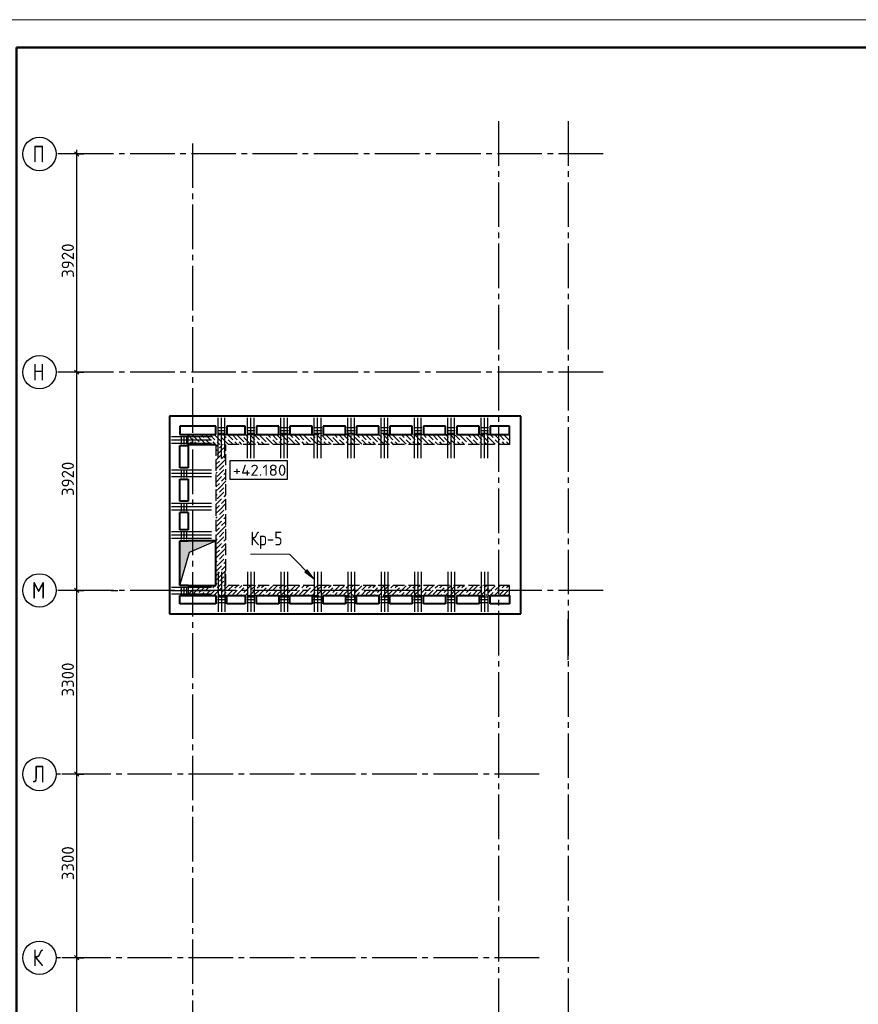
# Model space of a CAD drawing. Header units: millimetres. Extents: x 40580 to 1930067, y -240640 to 81020.
# Tile 660 of 686: x 1732805 to 1747877, y -215239 to -197550. Entities that reach past the tile are written whole.
import ezdxf

# ---------------------------------------------------------------- set-up
doc = ezdxf.new("R2010")
doc.units = ezdxf.units.MM
for name, pattern in [('______2', [270, 200, -70]), ('______5', [1100, 800, -100, 100, -100]), ('CENTER', [2, 1.25, -0.25, 0.25, -0.25])]:
    doc.linetypes.add(name, pattern=pattern)
for name, color, linetype, lineweight in [('Standard', 7, 'Continuous', 25), ('Высотные отметки', 7, 'Continuous', 25), ('ОСИ', 7, 'CENTER', 15), ('Основная', 7, 'Continuous', 40), ('Позиционная метка номер позиции', 7, 'Continuous', 13), ('Примечания', 7, 'Continuous', 13), ('Ребро вкладыша арматура S1', 52, 'Continuous', 25), ('Ребро вкладыша арматура поперечная AW', 52, 'Continuous', 25), ('Текст_ общее', 7, 'Continuous', 25)]:
    doc.layers.add(name, color=color, linetype=linetype, lineweight=lineweight)
doc.layers.add('ЖБ Стена верхний уровень', color=7, linetype='______2', true_color=0x656565)
doc.layers.add('Тонкие', color=7, linetype='Continuous')
doc.layers.add('ФВ-2', color=7, linetype='Continuous')
doc.styles.add('GOST 2.304', font='isocpeur.ttf', dxfattribs={"width": 0.8})
doc.styles.add('ISOCPEUR', font='isocpeur.ttf')

msp = doc.modelspace()

# ---------------------------------------------------------------- hatches: boundary and pattern name
at = {"layer": 'Позиционная метка номер позиции', "linetype": 'Continuous', "lineweight": 13, "transparency": 33554687}
msp.add_hatch(color=7, dxfattribs=at).paths.add_polyline_path([(1737973.1, -207433), (1738100.4, -207602.7), (1737930.7, -207475.4)], flags=16)
at = {"layer": 'ФВ-2'}
h = msp.add_hatch(color=256, dxfattribs=at)
h.dxf.hatch_style = 1
h.paths.add_polyline_path([(1736093.8, -207015.2), (1735857.3, -207117.9), (1735680.4, -207712.4), (1735680.4, -206932.4)])
h.paths.add_polyline_path([(1736093.8, -207015.2), (1735680.4, -206932.4), (1735680.4, -206912.4), (1736330.4, -206912.4)])

# ---------------------------------------------------------------- linework, layer by layer
at = {"color": 251, "linetype": 'Continuous', "lineweight": 13, "true_color": 0x494949, "transparency": 33554687}
msp.add_line((1741135.1, -207649.9), (1741135.1, -207649.9), dxfattribs=at)
at = {"layer": 'Standard', "color": 251, "linetype": 'Continuous', "lineweight": -3, "true_color": 0x656565, "transparency": 33554687}
for p, q in [((1733830.4, -199962.4), (1733559.8, -199962.4)), ((1733830.4, -199962.4), (1733705.4, -199962.4)), ((1733830.4, -199962.4), (1733955.4, -199962.4)), ((1733830.4, -203882.4), (1733705.4, -203882.4)), ((1733830.4, -203882.4), (1733955.4, -203882.4)), ((1739140.4, -204672.4), (1739015.4, -204672.4)), ((1739140.4, -204672.4), (1739265.4, -204672.4)), ((1739140.4, -204852.4), (1739015.4, -204852.4)), ((1739140.4, -205002.4), (1739015.4, -205002.4)), ((1739140.4, -205002.4), (1739015.4, -205002.4)), ((1739140.4, -204852.4), (1739040.4, -204852.4)), ((1739140.4, -205002.4), (1739040.4, -205002.4)), ((1739140.4, -205002.4), (1739040.4, -205002.4)), ((1733830.4, -207802.4), (1733705.4, -207802.4)), ((1733830.4, -207802.4), (1733955.4, -207802.4)), ((1734441.3, -207802.4), (1734316.3, -207802.4)), ((1734441.3, -207802.4), (1734566.3, -207802.4)), ((1739140.4, -207802.4), (1739015.4, -207802.4)), ((1739140.4, -207802.4), (1739265.4, -207802.4)), ((1739140.4, -207802.4), (1739140.4, -207802.4)), ((1739140.4, -207892.4), (1739015.4, -207892.4)), ((1739140.4, -207892.4), (1739040.4, -207892.4)), ((1739140.4, -208042.4), (1739015.4, -208042.4)), ((1739140.4, -208042.4), (1739040.4, -208042.4)), ((1739140.4, -208222.4), (1739015.4, -208222.4)), ((1739140.4, -208222.4), (1739265.4, -208222.4)), ((1739140.4, -208222.4), (1739140.4, -208222.4)), ((1742660.4, -209051.4), (1742660.4, -208322.4)), ((1733830.4, -211102.4), (1733705.4, -211102.4)), ((1733830.4, -211102.4), (1733955.4, -211102.4)), ((1733830.4, -214402.4), (1733705.4, -214402.4)), ((1733830.4, -214402.4), (1733955.4, -214402.4))]:
    msp.add_line(p, q, dxfattribs=at)
at = {"layer": 'Standard', "color": 7, "linetype": 'Continuous', "lineweight": 25, "transparency": 33554687}
for p, q in [((1733867.9, -199999.9), (1733792.9, -199924.9)), ((1733867.9, -203919.9), (1733792.9, -203844.9)), ((1733867.9, -207839.9), (1733792.9, -207764.9)), ((1733867.9, -211139.9), (1733792.9, -211064.9)), ((1733867.9, -214439.9), (1733792.9, -214364.9))]:
    msp.add_line(p, q, dxfattribs=at)
at = {"layer": 'Standard', "color": 7, "linetype": 'Continuous', "lineweight": -3, "transparency": 33554687}
for p, q in [((1733830.4, -199962.4), (1733830.4, -199887.4)), ((1733830.4, -203882.4), (1733830.4, -199962.4)), ((1733830.4, -207802.4), (1733830.4, -203882.4)), ((1733830.4, -211102.4), (1733830.4, -207802.4)), ((1733830.4, -214402.4), (1733830.4, -211102.4)), ((1733830.4, -217702.4), (1733830.4, -214402.4))]:
    msp.add_line(p, q, dxfattribs=at)
at = {"layer": 'Standard', "color": 7, "linetype": 'Continuous', "lineweight": 13, "transparency": 33554687}
msp.add_lwpolyline([(1730750, -239549.7), (1760450, -239549.7), (1760450, -197549.7), (1730750, -197549.7), (1730750, -239549.7)], close=True, dxfattribs=at)
at = {"layer": 'Standard', "color": 7, "linetype": 'Continuous', "lineweight": 50, "transparency": 33554687}
msp.add_lwpolyline([(1732750, -198049.7), (1759950, -198049.7), (1759950, -239049.7), (1732750, -239049.7), (1732750, -198049.7)], close=True, dxfattribs=at)
at = {"layer": 'Standard', "color": 251, "linetype": 'Continuous', "lineweight": -3, "true_color": 0x656565, "transparency": 33554687}
for points in [[(1733830.4, -203882.4), (1733813.4, -203882.4), (1733813.4, -203882.4), (1733559.8, -203882.4)], [(1733830.4, -207802.4), (1733813.4, -207802.4), (1733813.4, -207802.4), (1733813.4, -207802.4), (1733813.4, -207802.4), (1733559.8, -207802.4)], [(1733830.4, -211102.4), (1733813.4, -211102.4), (1733813.4, -211102.4), (1733813.4, -211102.4), (1733813.4, -211102.4), (1733813.4, -211102.4), (1733813.4, -211102.4), (1733559.8, -211102.4)], [(1733830.4, -214402.4), (1733813.4, -214402.4), (1733813.4, -214402.4), (1733813.4, -214402.4), (1733813.4, -214402.4), (1733813.4, -214402.4), (1733813.4, -214402.4), (1733813.4, -214402.4), (1733813.4, -214402.4), (1733559.8, -214402.4)]]:
    msp.add_lwpolyline(points, dxfattribs=at)
at = {"layer": 'Высотные отметки', "color": 7, "linetype": 'Continuous', "lineweight": -3, "transparency": 33554687}
msp.add_lwpolyline([(1736579.9, -205806.6), (1737618.7, -205806.6), (1737618.7, -205473.3), (1736579.9, -205473.3), (1736579.9, -205806.6)], dxfattribs=at)
at = {"layer": 'ЖБ Стена верхний уровень', "color": 251, "linetype": '______2', "lineweight": -3, "true_color": 0x656565, "transparency": 33554687}
for p, q in [((1735830.4, -205182.4), (1735830.4, -205002.4)), ((1735830.4, -205002.4), (1741610.4, -205002.4)), ((1741610.4, -205002.4), (1741610.4, -205182.4)), ((1736330.4, -205182.4), (1735830.4, -205182.4)), ((1736330.4, -205182.4), (1736330.4, -207712.4)), ((1736510.4, -207712.4), (1736510.4, -205182.4)), ((1741610.4, -205182.4), (1736510.4, -205182.4)), ((1736330.4, -207712.4), (1735830.4, -207712.4)), ((1735830.4, -207712.4), (1735830.4, -207892.4)), ((1741610.4, -207712.4), (1736510.4, -207712.4)), ((1741610.4, -207892.4), (1741610.4, -207712.4)), ((1735830.4, -207892.4), (1741610.4, -207892.4))]:
    msp.add_line(p, q, dxfattribs=at)
at = {"layer": 'ЖБ Стена верхний уровень', "color": 9, "linetype": 'Continuous', "lineweight": -3, "true_color": 0xc7c7c7, "transparency": 33554687}
for p, q in [((1735913.5, -205095.5), (1735833.5, -205015.5)), ((1735913.5, -205015.5), (1735900.5, -205002.4)), ((1735913.5, -205015.5), (1736033.5, -205135.5)), ((1735993.5, -205015.5), (1735980.5, -205002.4)), ((1736060.5, -205002.4), (1736113.5, -205055.5)), ((1736233.5, -205095.5), (1736140.5, -205002.4)), ((1736313.5, -205095.5), (1736233.5, -205015.5)), ((1736313.5, -205015.5), (1736300.5, -205002.4)), ((1736313.5, -205015.5), (1736433.5, -205135.5)), ((1736393.5, -205015.5), (1736380.5, -205002.4)), ((1736460.5, -205002.4), (1736513.5, -205055.5)), ((1736633.5, -205095.5), (1736540.5, -205002.4)), ((1736713.5, -205095.5), (1736633.5, -205015.5)), ((1736713.5, -205015.5), (1736700.5, -205002.4)), ((1736713.5, -205015.5), (1736833.5, -205135.5)), ((1736793.5, -205015.5), (1736780.5, -205002.4)), ((1736860.5, -205002.4), (1736913.5, -205055.5)), ((1737033.5, -205095.5), (1736940.5, -205002.4)), ((1737113.5, -205095.5), (1737033.5, -205015.5)), ((1737113.5, -205015.5), (1737100.5, -205002.4)), ((1737113.5, -205015.5), (1737233.5, -205135.5)), ((1737193.5, -205015.5), (1737180.5, -205002.4)), ((1737260.5, -205002.4), (1737313.5, -205055.5)), ((1737433.5, -205095.5), (1737340.5, -205002.4)), ((1737513.5, -205095.5), (1737433.5, -205015.5)), ((1737513.5, -205015.5), (1737500.5, -205002.4)), ((1737513.5, -205015.5), (1737633.5, -205135.5)), ((1737593.5, -205015.5), (1737580.5, -205002.4)), ((1737660.5, -205002.4), (1737713.5, -205055.5)), ((1737833.5, -205095.5), (1737740.5, -205002.4)), ((1737913.5, -205095.5), (1737833.5, -205015.5)), ((1737913.5, -205015.5), (1737900.5, -205002.4)), ((1737913.5, -205015.5), (1738033.5, -205135.5)), ((1737993.5, -205015.5), (1737980.5, -205002.4)), ((1738060.5, -205002.4), (1738113.5, -205055.5)), ((1738233.5, -205095.5), (1738140.5, -205002.4)), ((1738313.5, -205095.5), (1738233.5, -205015.5)), ((1738313.5, -205015.5), (1738300.5, -205002.4)), ((1738313.5, -205015.5), (1738433.5, -205135.5)), ((1738393.5, -205015.5), (1738380.5, -205002.4)), ((1738460.5, -205002.4), (1738513.5, -205055.5)), ((1738633.5, -205095.5), (1738540.5, -205002.4)), ((1738713.5, -205095.5), (1738633.5, -205015.5)), ((1738713.5, -205015.5), (1738700.5, -205002.4)), ((1738713.5, -205015.5), (1738833.5, -205135.5)), ((1738793.5, -205015.5), (1738780.5, -205002.4)), ((1738860.5, -205002.4), (1738913.5, -205055.5)), ((1739033.5, -205095.5), (1738940.5, -205002.4)), ((1739113.5, -205095.5), (1739033.5, -205015.5)), ((1739113.5, -205015.5), (1739100.5, -205002.4)), ((1739113.5, -205015.5), (1739233.5, -205135.5)), ((1739193.5, -205015.5), (1739180.5, -205002.4)), ((1739260.5, -205002.4), (1739313.5, -205055.5)), ((1739433.5, -205095.5), (1739340.5, -205002.4)), ((1739513.5, -205095.5), (1739433.5, -205015.5)), ((1739513.5, -205015.5), (1739500.5, -205002.4)), ((1739513.5, -205015.5), (1739633.5, -205135.5)), ((1739593.5, -205015.5), (1739580.5, -205002.4)), ((1739660.5, -205002.4), (1739713.5, -205055.5)), ((1739833.5, -205095.5), (1739740.5, -205002.4)), ((1739913.5, -205095.5), (1739833.5, -205015.5)), ((1739913.5, -205015.5), (1739900.5, -205002.4)), ((1739913.5, -205015.5), (1740033.5, -205135.5)), ((1739993.5, -205015.5), (1739980.5, -205002.4)), ((1740060.5, -205002.4), (1740113.5, -205055.5)), ((1740233.5, -205095.5), (1740140.5, -205002.4)), ((1740313.5, -205095.5), (1740233.5, -205015.5)), ((1740313.5, -205015.5), (1740300.5, -205002.4)), ((1740313.5, -205015.5), (1740433.5, -205135.5)), ((1740393.5, -205015.5), (1740380.5, -205002.4)), ((1740460.5, -205002.4), (1740513.5, -205055.5)), ((1740633.5, -205095.5), (1740540.5, -205002.4)), ((1740713.5, -205095.5), (1740633.5, -205015.5)), ((1740713.5, -205015.5), (1740700.5, -205002.4)), ((1740713.5, -205015.5), (1740833.5, -205135.5)), ((1740793.5, -205015.5), (1740780.5, -205002.4)), ((1740860.5, -205002.4), (1740913.5, -205055.5)), ((1741033.5, -205095.5), (1740940.5, -205002.4)), ((1741113.5, -205095.5), (1741033.5, -205015.5)), ((1741113.5, -205015.5), (1741100.5, -205002.4)), ((1741113.5, -205015.5), (1741233.5, -205135.5)), ((1741193.5, -205015.5), (1741180.5, -205002.4)), ((1741260.5, -205002.4), (1741313.5, -205055.5)), ((1741433.5, -205095.5), (1741340.5, -205002.4)), ((1741513.5, -205095.5), (1741433.5, -205015.5)), ((1741513.5, -205015.5), (1741500.5, -205002.4)), ((1741513.5, -205015.5), (1741610.4, -205112.3)), ((1741593.5, -205015.5), (1741580.5, -205002.4)), ((1735833.5, -205095.5), (1735830.4, -205092.3)), ((1735840.5, -205182.4), (1735830.4, -205172.3)), ((1735873.5, -205135.5), (1735913.5, -205175.5)), ((1735913.5, -205175.5), (1735920.5, -205182.4)), ((1736000.5, -205182.4), (1735953.5, -205135.5)), ((1736153.5, -205175.5), (1736033.5, -205055.5)), ((1736080.4, -205182.4), (1736073.5, -205175.5)), ((1736240.5, -205182.4), (1736153.5, -205095.5)), ((1736273.5, -205135.5), (1736313.5, -205175.5)), ((1736313.5, -205175.5), (1736320.5, -205182.4)), ((1736370.5, -205182.4), (1736330.4, -205222.5)), ((1736400.5, -205182.4), (1736353.5, -205135.5)), ((1736450.4, -205182.4), (1736393.5, -205239.4)), ((1736553.5, -205175.5), (1736433.5, -205055.5)), ((1736480.4, -205182.4), (1736473.5, -205175.5)), ((1736640.5, -205182.4), (1736553.5, -205095.5)), ((1736673.5, -205135.5), (1736713.5, -205175.5)), ((1736713.5, -205175.5), (1736720.5, -205182.4)), ((1736800.5, -205182.4), (1736753.5, -205135.5)), ((1736953.5, -205175.5), (1736833.5, -205055.5)), ((1736880.4, -205182.4), (1736873.5, -205175.5)), ((1737040.5, -205182.4), (1736953.5, -205095.5)), ((1737073.5, -205135.5), (1737113.5, -205175.5)), ((1737113.5, -205175.5), (1737120.5, -205182.4)), ((1737200.5, -205182.4), (1737153.5, -205135.5)), ((1737353.5, -205175.5), (1737233.5, -205055.5)), ((1737280.4, -205182.4), (1737273.5, -205175.5)), ((1737440.5, -205182.4), (1737353.5, -205095.5)), ((1737473.5, -205135.5), (1737513.5, -205175.5)), ((1737513.5, -205175.5), (1737520.5, -205182.4)), ((1737600.5, -205182.4), (1737553.5, -205135.5)), ((1737753.5, -205175.5), (1737633.5, -205055.5)), ((1737680.4, -205182.4), (1737673.5, -205175.5)), ((1737840.5, -205182.4), (1737753.5, -205095.5)), ((1737873.5, -205135.5), (1737913.5, -205175.5)), ((1737913.5, -205175.5), (1737920.5, -205182.4)), ((1738000.5, -205182.4), (1737953.5, -205135.5)), ((1738153.5, -205175.5), (1738033.5, -205055.5)), ((1738080.5, -205182.4), (1738073.5, -205175.5)), ((1738240.5, -205182.4), (1738153.5, -205095.5)), ((1738273.5, -205135.5), (1738313.5, -205175.5)), ((1738313.5, -205175.5), (1738320.5, -205182.4)), ((1738400.5, -205182.4), (1738353.5, -205135.5)), ((1738553.5, -205175.5), (1738433.5, -205055.5)), ((1738480.5, -205182.4), (1738473.5, -205175.5)), ((1738640.5, -205182.4), (1738553.5, -205095.5)), ((1738673.5, -205135.5), (1738713.5, -205175.5)), ((1738713.5, -205175.5), (1738720.5, -205182.4)), ((1738800.5, -205182.4), (1738753.5, -205135.5)), ((1738953.5, -205175.5), (1738833.5, -205055.5)), ((1738880.5, -205182.4), (1738873.5, -205175.5)), ((1739040.5, -205182.4), (1738953.5, -205095.5)), ((1739073.5, -205135.5), (1739113.5, -205175.5)), ((1739113.5, -205175.5), (1739120.5, -205182.4)), ((1739200.5, -205182.4), (1739153.5, -205135.5)), ((1739353.5, -205175.5), (1739233.5, -205055.5)), ((1739280.5, -205182.4), (1739273.5, -205175.5)), ((1739440.5, -205182.4), (1739353.5, -205095.5)), ((1739473.5, -205135.5), (1739513.5, -205175.5)), ((1739513.5, -205175.5), (1739520.5, -205182.4)), ((1739600.5, -205182.4), (1739553.5, -205135.5)), ((1739753.5, -205175.5), (1739633.5, -205055.5)), ((1739680.5, -205182.4), (1739673.5, -205175.5)), ((1739840.5, -205182.4), (1739753.5, -205095.5)), ((1739873.5, -205135.5), (1739913.5, -205175.5)), ((1739913.5, -205175.5), (1739920.5, -205182.4)), ((1740000.5, -205182.4), (1739953.5, -205135.5)), ((1740153.5, -205175.5), (1740033.5, -205055.5)), ((1740080.5, -205182.4), (1740073.5, -205175.5)), ((1740240.5, -205182.4), (1740153.5, -205095.5)), ((1740273.5, -205135.5), (1740313.5, -205175.5)), ((1740313.5, -205175.5), (1740320.5, -205182.4)), ((1740400.5, -205182.4), (1740353.5, -205135.5)), ((1740553.5, -205175.5), (1740433.5, -205055.5)), ((1740480.5, -205182.4), (1740473.5, -205175.5)), ((1740640.5, -205182.4), (1740553.5, -205095.5)), ((1740673.5, -205135.5), (1740713.5, -205175.5)), ((1740713.5, -205175.5), (1740720.5, -205182.4)), ((1740800.5, -205182.4), (1740753.5, -205135.5)), ((1740953.5, -205175.5), (1740833.5, -205055.5)), ((1740880.5, -205182.4), (1740873.5, -205175.5)), ((1741040.5, -205182.4), (1740953.5, -205095.5)), ((1741073.5, -205135.5), (1741113.5, -205175.5)), ((1741113.5, -205175.5), (1741120.5, -205182.4)), ((1741200.5, -205182.4), (1741153.5, -205135.5)), ((1741353.5, -205175.5), (1741233.5, -205055.5)), ((1741280.5, -205182.4), (1741273.5, -205175.5)), ((1741440.5, -205182.4), (1741353.5, -205095.5)), ((1741473.5, -205135.5), (1741513.5, -205175.5)), ((1741513.5, -205175.5), (1741520.5, -205182.4)), ((1741600.5, -205182.4), (1741553.5, -205135.5)), ((1736330.4, -205302.5), (1736353.5, -205279.4)), ((1736330.4, -205462.5), (1736433.5, -205359.4)), ((1736473.5, -205239.4), (1736353.5, -205359.4)), ((1736510.4, -205362.5), (1736433.5, -205439.4)), ((1736510.4, -205282.5), (1736473.5, -205319.4)), ((1736393.5, -205479.4), (1736330.4, -205542.5)), ((1736393.5, -205559.4), (1736510.4, -205442.5)), ((1736393.5, -205559.4), (1736330.4, -205622.5)), ((1736330.4, -205702.5), (1736353.5, -205679.4)), ((1736473.5, -205639.4), (1736353.5, -205759.4)), ((1736473.5, -205559.4), (1736393.5, -205639.4)), ((1736510.4, -205682.5), (1736473.5, -205719.4)), ((1736330.4, -205862.5), (1736433.5, -205759.4)), ((1736393.5, -205879.4), (1736330.4, -205942.5)), ((1736393.5, -205959.4), (1736510.4, -205842.5)), ((1736510.4, -205762.5), (1736433.5, -205839.4)), ((1736393.5, -205959.4), (1736330.4, -206022.5)), ((1736473.5, -206039.4), (1736353.5, -206159.4)), ((1736473.5, -205959.4), (1736393.5, -206039.4)), ((1736330.4, -206102.5), (1736353.5, -206079.4)), ((1736330.4, -206262.5), (1736433.5, -206159.4)), ((1736393.5, -206359.4), (1736510.4, -206242.5)), ((1736510.4, -206162.5), (1736433.5, -206239.4)), ((1736510.4, -206082.5), (1736473.5, -206119.4)), ((1736393.5, -206279.4), (1736330.4, -206342.5)), ((1736393.5, -206359.4), (1736330.4, -206422.5)), ((1736473.5, -206359.4), (1736393.5, -206439.4)), ((1736330.4, -206502.5), (1736353.5, -206479.4)), ((1736330.4, -206662.5), (1736433.5, -206559.4)), ((1736473.5, -206439.4), (1736353.5, -206559.4)), ((1736510.4, -206562.5), (1736433.5, -206639.4)), ((1736510.4, -206482.5), (1736473.5, -206519.4)), ((1736393.5, -206679.4), (1736330.4, -206742.5)), ((1736393.5, -206759.4), (1736330.4, -206822.5)), ((1736393.5, -206759.4), (1736510.4, -206642.5)), ((1736473.5, -206759.4), (1736393.5, -206839.4)), ((1736330.4, -206902.5), (1736353.5, -206879.4)), ((1736330.4, -207062.5), (1736433.5, -206959.4)), ((1736473.5, -206839.4), (1736353.5, -206959.4)), ((1736510.4, -206962.5), (1736433.5, -207039.4)), ((1736510.4, -206882.5), (1736473.5, -206919.4)), ((1736393.5, -207079.4), (1736330.4, -207142.5)), ((1736393.5, -207159.4), (1736510.4, -207042.5)), ((1736393.5, -207159.4), (1736330.4, -207222.5)), ((1736330.4, -207302.5), (1736353.5, -207279.4)), ((1736473.5, -207239.4), (1736353.5, -207359.4)), ((1736473.5, -207159.4), (1736393.5, -207239.4)), ((1736510.4, -207282.5), (1736473.5, -207319.4)), ((1736330.4, -207462.5), (1736433.5, -207359.4)), ((1736393.5, -207479.4), (1736330.4, -207542.5)), ((1736393.5, -207559.4), (1736510.4, -207442.5)), ((1736510.4, -207362.5), (1736433.5, -207439.4)), ((1736393.5, -207559.4), (1736330.4, -207622.5)), ((1736473.5, -207559.4), (1736393.5, -207639.4)), ((1736473.5, -207639.4), (1736400.5, -207712.4)), ((1735840.5, -207712.4), (1735830.4, -207722.5)), ((1735833.5, -207799.4), (1735830.4, -207802.5)), ((1735913.5, -207799.4), (1735833.5, -207879.4)), ((1735873.5, -207759.4), (1735913.5, -207719.4)), ((1735913.5, -207719.4), (1735920.5, -207712.4)), ((1735913.5, -207879.4), (1736033.5, -207759.4)), ((1736000.5, -207712.4), (1735953.5, -207759.4)), ((1736153.5, -207719.4), (1736033.5, -207839.4)), ((1736060.5, -207892.4), (1736113.5, -207839.4)), ((1736080.4, -207712.4), (1736073.5, -207719.4)), ((1736233.5, -207799.4), (1736140.5, -207892.4)), ((1736240.5, -207712.4), (1736153.5, -207799.4)), ((1736313.5, -207799.4), (1736233.5, -207879.4)), ((1736273.5, -207759.4), (1736313.5, -207719.4)), ((1736313.5, -207719.4), (1736320.5, -207712.4)), ((1736313.5, -207879.4), (1736433.5, -207759.4)), ((1736330.4, -207702.5), (1736353.5, -207679.4)), ((1736400.5, -207712.4), (1736353.5, -207759.4)), ((1736553.5, -207719.4), (1736433.5, -207839.4)), ((1736460.5, -207892.4), (1736513.5, -207839.4)), ((1736480.4, -207712.4), (1736473.5, -207719.4)), ((1736510.4, -207682.5), (1736480.4, -207712.4)), ((1736633.5, -207799.4), (1736540.5, -207892.4)), ((1736640.5, -207712.4), (1736553.5, -207799.4)), ((1736713.5, -207799.4), (1736633.5, -207879.4)), ((1736673.5, -207759.4), (1736713.5, -207719.4)), ((1736713.5, -207719.4), (1736720.5, -207712.4)), ((1736713.5, -207879.4), (1736833.5, -207759.4)), ((1736800.5, -207712.4), (1736753.5, -207759.4)), ((1736953.5, -207719.4), (1736833.5, -207839.4)), ((1736860.5, -207892.4), (1736913.5, -207839.4)), ((1736880.4, -207712.4), (1736873.5, -207719.4)), ((1737033.5, -207799.4), (1736940.5, -207892.4)), ((1737040.5, -207712.4), (1736953.5, -207799.4)), ((1737113.5, -207799.4), (1737033.5, -207879.4)), ((1737073.5, -207759.4), (1737113.5, -207719.4)), ((1737113.5, -207719.4), (1737120.5, -207712.4)), ((1737113.5, -207879.4), (1737233.5, -207759.4)), ((1737200.5, -207712.4), (1737153.5, -207759.4)), ((1737353.5, -207719.4), (1737233.5, -207839.4)), ((1737260.5, -207892.4), (1737313.5, -207839.4)), ((1737280.4, -207712.4), (1737273.5, -207719.4)), ((1737433.5, -207799.4), (1737340.5, -207892.4)), ((1737440.5, -207712.4), (1737353.5, -207799.4)), ((1737513.5, -207799.4), (1737433.5, -207879.4)), ((1737473.5, -207759.4), (1737513.5, -207719.4)), ((1737513.5, -207719.4), (1737520.5, -207712.4)), ((1737513.5, -207879.4), (1737633.5, -207759.4)), ((1737600.5, -207712.4), (1737553.5, -207759.4)), ((1737753.5, -207719.4), (1737633.5, -207839.4)), ((1737660.5, -207892.4), (1737713.5, -207839.4)), ((1737680.4, -207712.4), (1737673.5, -207719.4)), ((1737833.5, -207799.4), (1737740.5, -207892.4)), ((1737840.5, -207712.4), (1737753.5, -207799.4)), ((1737913.5, -207799.4), (1737833.5, -207879.4)), ((1737873.5, -207759.4), (1737913.5, -207719.4)), ((1737913.5, -207719.4), (1737920.5, -207712.4)), ((1737913.5, -207879.4), (1738033.5, -207759.4)), ((1738000.5, -207712.4), (1737953.5, -207759.4)), ((1738153.5, -207719.4), (1738033.5, -207839.4)), ((1738060.5, -207892.4), (1738113.5, -207839.4)), ((1738080.5, -207712.4), (1738073.5, -207719.4)), ((1738233.5, -207799.4), (1738140.5, -207892.4)), ((1738240.5, -207712.4), (1738153.5, -207799.4)), ((1738313.5, -207799.4), (1738233.5, -207879.4)), ((1738273.5, -207759.4), (1738313.5, -207719.4)), ((1738313.5, -207719.4), (1738320.5, -207712.4)), ((1738313.5, -207879.4), (1738433.5, -207759.4)), ((1738400.5, -207712.4), (1738353.5, -207759.4)), ((1738553.5, -207719.4), (1738433.5, -207839.4)), ((1738460.5, -207892.4), (1738513.5, -207839.4)), ((1738480.5, -207712.4), (1738473.5, -207719.4)), ((1738633.5, -207799.4), (1738540.5, -207892.4)), ((1738640.5, -207712.4), (1738553.5, -207799.4)), ((1738713.5, -207799.4), (1738633.5, -207879.4)), ((1738673.5, -207759.4), (1738713.5, -207719.4)), ((1738713.5, -207719.4), (1738720.5, -207712.4)), ((1738713.5, -207879.4), (1738833.5, -207759.4)), ((1738800.5, -207712.4), (1738753.5, -207759.4)), ((1738953.5, -207719.4), (1738833.5, -207839.4)), ((1738860.5, -207892.4), (1738913.5, -207839.4)), ((1738880.5, -207712.4), (1738873.5, -207719.4)), ((1739033.5, -207799.4), (1738940.5, -207892.4)), ((1739040.5, -207712.4), (1738953.5, -207799.4)), ((1739113.5, -207799.4), (1739033.5, -207879.4)), ((1739073.5, -207759.4), (1739113.5, -207719.4)), ((1739113.5, -207719.4), (1739120.5, -207712.4)), ((1739113.5, -207879.4), (1739233.5, -207759.4)), ((1739200.5, -207712.4), (1739153.5, -207759.4)), ((1739353.5, -207719.4), (1739233.5, -207839.4)), ((1739260.5, -207892.4), (1739313.5, -207839.4)), ((1739280.5, -207712.4), (1739273.5, -207719.4)), ((1739433.5, -207799.4), (1739340.5, -207892.4)), ((1739440.5, -207712.4), (1739353.5, -207799.4)), ((1739513.5, -207799.4), (1739433.5, -207879.4)), ((1739473.5, -207759.4), (1739513.5, -207719.4)), ((1739513.5, -207719.4), (1739520.5, -207712.4)), ((1739513.5, -207879.4), (1739633.5, -207759.4)), ((1739600.5, -207712.4), (1739553.5, -207759.4)), ((1739753.5, -207719.4), (1739633.5, -207839.4)), ((1739660.5, -207892.4), (1739713.5, -207839.4)), ((1739680.5, -207712.4), (1739673.5, -207719.4)), ((1739833.5, -207799.4), (1739740.5, -207892.4)), ((1739840.5, -207712.4), (1739753.5, -207799.4)), ((1739913.5, -207799.4), (1739833.5, -207879.4)), ((1739873.5, -207759.4), (1739913.5, -207719.4)), ((1739913.5, -207719.4), (1739920.5, -207712.4)), ((1739913.5, -207879.4), (1740033.5, -207759.4)), ((1740000.5, -207712.4), (1739953.5, -207759.4)), ((1740153.5, -207719.4), (1740033.5, -207839.4)), ((1740060.5, -207892.4), (1740113.5, -207839.4)), ((1740080.5, -207712.4), (1740073.5, -207719.4)), ((1740233.5, -207799.4), (1740140.5, -207892.4)), ((1740240.5, -207712.4), (1740153.5, -207799.4)), ((1740313.5, -207799.4), (1740233.5, -207879.4)), ((1740273.5, -207759.4), (1740313.5, -207719.4)), ((1740313.5, -207719.4), (1740320.5, -207712.4)), ((1740313.5, -207879.4), (1740433.5, -207759.4)), ((1740400.5, -207712.4), (1740353.5, -207759.4)), ((1740553.5, -207719.4), (1740433.5, -207839.4)), ((1740460.5, -207892.4), (1740513.5, -207839.4)), ((1740480.5, -207712.4), (1740473.5, -207719.4)), ((1740633.5, -207799.4), (1740540.5, -207892.4)), ((1740640.5, -207712.4), (1740553.5, -207799.4)), ((1740713.5, -207799.4), (1740633.5, -207879.4)), ((1740673.5, -207759.4), (1740713.5, -207719.4)), ((1740713.5, -207719.4), (1740720.5, -207712.4)), ((1740713.5, -207879.4), (1740833.5, -207759.4)), ((1740800.5, -207712.4), (1740753.5, -207759.4)), ((1740953.5, -207719.4), (1740833.5, -207839.4)), ((1740860.5, -207892.4), (1740913.5, -207839.4)), ((1740880.5, -207712.4), (1740873.5, -207719.4)), ((1741033.5, -207799.4), (1740940.5, -207892.4)), ((1741040.5, -207712.4), (1740953.5, -207799.4)), ((1741113.5, -207799.4), (1741033.5, -207879.4)), ((1741073.5, -207759.4), (1741113.5, -207719.4)), ((1741113.5, -207719.4), (1741120.5, -207712.4)), ((1741113.5, -207879.4), (1741233.5, -207759.4)), ((1741200.5, -207712.4), (1741153.5, -207759.4)), ((1741353.5, -207719.4), (1741233.5, -207839.4)), ((1741260.5, -207892.4), (1741313.5, -207839.4)), ((1741280.5, -207712.4), (1741273.5, -207719.4)), ((1741433.5, -207799.4), (1741340.5, -207892.4)), ((1741440.5, -207712.4), (1741353.5, -207799.4)), ((1741513.5, -207799.4), (1741433.5, -207879.4)), ((1741473.5, -207759.4), (1741513.5, -207719.4)), ((1741513.5, -207719.4), (1741520.5, -207712.4)), ((1741513.5, -207879.4), (1741610.4, -207782.5)), ((1741600.5, -207712.4), (1741553.5, -207759.4)), ((1735913.5, -207879.4), (1735900.5, -207892.4)), ((1735993.5, -207879.4), (1735980.5, -207892.4)), ((1736313.5, -207879.4), (1736300.5, -207892.4)), ((1736393.5, -207879.4), (1736380.5, -207892.4)), ((1736713.5, -207879.4), (1736700.5, -207892.4)), ((1736793.5, -207879.4), (1736780.5, -207892.4)), ((1737113.5, -207879.4), (1737100.5, -207892.4)), ((1737193.5, -207879.4), (1737180.5, -207892.4)), ((1737513.5, -207879.4), (1737500.5, -207892.4)), ((1737593.5, -207879.4), (1737580.5, -207892.4)), ((1737913.5, -207879.4), (1737900.5, -207892.4)), ((1737993.5, -207879.4), (1737980.5, -207892.4)), ((1738313.5, -207879.4), (1738300.5, -207892.4)), ((1738393.5, -207879.4), (1738380.5, -207892.4)), ((1738713.5, -207879.4), (1738700.5, -207892.4)), ((1738793.5, -207879.4), (1738780.5, -207892.4)), ((1739113.5, -207879.4), (1739100.5, -207892.4)), ((1739193.5, -207879.4), (1739180.5, -207892.4)), ((1739513.5, -207879.4), (1739500.5, -207892.4)), ((1739593.5, -207879.4), (1739580.5, -207892.4)), ((1739913.5, -207879.4), (1739900.5, -207892.4)), ((1739993.5, -207879.4), (1739980.5, -207892.4)), ((1740313.5, -207879.4), (1740300.5, -207892.4)), ((1740393.5, -207879.4), (1740380.5, -207892.4)), ((1740713.5, -207879.4), (1740700.5, -207892.4)), ((1740793.5, -207879.4), (1740780.5, -207892.4)), ((1741113.5, -207879.4), (1741100.5, -207892.4)), ((1741193.5, -207879.4), (1741180.5, -207892.4)), ((1741513.5, -207879.4), (1741500.5, -207892.4)), ((1741593.5, -207879.4), (1741580.5, -207892.4))]:
    msp.add_line(p, q, dxfattribs=at)
at = {"layer": 'ОСИ', "color": 8, "linetype": '______5', "lineweight": -3, "transparency": 33554687}
for p, q in [((1741410.4, -199372.4), (1741410.4, -232812.4)), ((1742660.4, -199372.4), (1742660.4, -232812.4)), ((1735910.4, -199772.4), (1735910.4, -232812.4)), ((1743290.4, -199962.4), (1733459.8, -199962.4)), ((1743290.4, -203882.4), (1733459.8, -203882.4)), ((1743290.4, -207802.4), (1733459.8, -207802.4)), ((1742140.4, -211102.4), (1733459.8, -211102.4)), ((1742140.4, -214402.4), (1733459.8, -214402.4))]:
    msp.add_line(p, q, dxfattribs=at)
at = {"layer": 'ОСИ', "color": 7, "linetype": 'Continuous', "lineweight": -3, "transparency": 33554687}
for centre in [(1733159.8, -199962.4), (1733159.8, -203882.4), (1733159.8, -207802.4), (1733159.8, -211102.4), (1733159.8, -214402.4)]:
    msp.add_circle(centre, 300, dxfattribs=at)
at = {"layer": 'Основная', "transparency": 33554687}
for p, q in [((1741810.4, -204672.4), (1735500.4, -204672.4)), ((1735500.4, -204672.4), (1735500.4, -208222.4)), ((1741810.4, -208222.4), (1741810.4, -204672.4)), ((1735680.4, -204852.4), (1735680.4, -205002.4)), ((1736330.4, -204852.4), (1735680.4, -204852.4)), ((1735680.4, -205002.4), (1736330.4, -205002.4)), ((1736330.4, -205002.4), (1736330.4, -204852.4)), ((1736860.4, -204852.4), (1736530.4, -204852.4)), ((1736530.4, -204852.4), (1736530.4, -205002.4)), ((1736530.4, -205002.4), (1736860.4, -205002.4)), ((1736860.4, -205002.4), (1736860.4, -204852.4)), ((1737460.4, -204852.4), (1737060.4, -204852.4)), ((1737060.4, -204852.4), (1737060.4, -205002.4)), ((1737060.4, -205002.4), (1737460.4, -205002.4)), ((1737460.4, -205002.4), (1737460.4, -204852.4)), ((1738060.4, -204852.4), (1737660.4, -204852.4)), ((1737660.4, -204852.4), (1737660.4, -205002.4)), ((1737660.4, -205002.4), (1738060.4, -205002.4)), ((1738060.4, -205002.4), (1738060.4, -204852.4)), ((1738660.4, -204852.4), (1738260.4, -204852.4)), ((1738260.4, -204852.4), (1738260.4, -205002.4)), ((1738260.4, -205002.4), (1738660.4, -205002.4)), ((1738660.4, -205002.4), (1738660.4, -204852.4)), ((1739260.4, -204852.4), (1738860.4, -204852.4)), ((1738860.4, -204852.4), (1738860.4, -205002.4)), ((1738860.4, -205002.4), (1739260.4, -205002.4)), ((1739260.4, -205002.4), (1739260.4, -204852.4)), ((1739860.4, -204852.4), (1739460.4, -204852.4)), ((1739460.4, -204852.4), (1739460.4, -205002.4)), ((1739460.4, -205002.4), (1739860.4, -205002.4)), ((1739860.4, -205002.4), (1739860.4, -204852.4)), ((1740460.4, -204852.4), (1740060.4, -204852.4)), ((1740060.4, -204852.4), (1740060.4, -205002.4)), ((1740060.4, -205002.4), (1740460.4, -205002.4)), ((1740460.4, -205002.4), (1740460.4, -204852.4)), ((1741060.4, -204852.4), (1740660.4, -204852.4)), ((1740660.4, -204852.4), (1740660.4, -205002.4)), ((1740660.4, -205002.4), (1741060.4, -205002.4)), ((1741060.4, -205002.4), (1741060.4, -204852.4)), ((1741260.4, -204852.4), (1741260.4, -205002.4)), ((1741610.4, -204852.4), (1741260.4, -204852.4)), ((1741260.4, -205002.4), (1741610.4, -205002.4)), ((1741610.4, -205002.4), (1741610.4, -204852.4)), ((1735830.4, -205182.4), (1736330.4, -205182.4)), ((1735680.4, -205602.4), (1735680.4, -205202.4)), ((1735680.4, -205202.4), (1735830.4, -205202.4)), ((1735830.4, -205202.4), (1735830.4, -205602.4)), ((1735830.4, -205602.4), (1735680.4, -205602.4)), ((1735680.4, -206202.4), (1735680.4, -205802.4)), ((1735680.4, -205802.4), (1735830.4, -205802.4)), ((1735830.4, -205802.4), (1735830.4, -206202.4)), ((1735830.4, -206202.4), (1735680.4, -206202.4)), ((1735680.4, -206712.4), (1735680.4, -206402.4)), ((1735830.4, -206402.4), (1735680.4, -206402.4)), ((1735830.4, -206402.4), (1735830.4, -206712.4)), ((1735830.4, -206712.4), (1735680.4, -206712.4)), ((1735680.4, -207712.4), (1735680.4, -206912.4)), ((1735680.4, -206912.4), (1735830.4, -206912.4)), ((1736330.4, -206912.4), (1735830.4, -206912.4)), ((1736330.4, -207712.4), (1736330.4, -206912.4)), ((1735830.4, -207712.4), (1735680.4, -207712.4)), ((1735830.4, -207712.4), (1736330.4, -207712.4)), ((1735680.4, -208042.4), (1735680.4, -207892.4)), ((1735680.4, -207892.4), (1736330.4, -207892.4)), ((1736330.4, -207892.4), (1736330.4, -208042.4)), ((1736530.4, -208042.4), (1736530.4, -207892.4)), ((1736530.4, -207892.4), (1736860.4, -207892.4)), ((1736860.4, -207892.4), (1736860.4, -208042.4)), ((1737060.4, -208042.4), (1737060.4, -207892.4)), ((1737060.4, -207892.4), (1737460.4, -207892.4)), ((1737460.4, -207892.4), (1737460.4, -208042.4)), ((1737660.4, -208042.4), (1737660.4, -207892.4)), ((1737660.4, -207892.4), (1738060.4, -207892.4)), ((1738060.4, -207892.4), (1738060.4, -208042.4)), ((1738260.4, -208042.4), (1738260.4, -207892.4)), ((1738260.4, -207892.4), (1738660.4, -207892.4)), ((1738660.4, -207892.4), (1738660.4, -208042.4)), ((1738860.4, -208042.4), (1738860.4, -207892.4)), ((1738860.4, -207892.4), (1739260.4, -207892.4)), ((1739260.4, -207892.4), (1739260.4, -208042.4)), ((1739460.4, -208042.4), (1739460.4, -207892.4)), ((1739460.4, -207892.4), (1739860.4, -207892.4)), ((1739860.4, -207892.4), (1739860.4, -208042.4)), ((1740060.4, -208042.4), (1740060.4, -207892.4)), ((1740060.4, -207892.4), (1740460.4, -207892.4)), ((1740460.4, -207892.4), (1740460.4, -208042.4)), ((1740660.4, -208042.4), (1740660.4, -207892.4)), ((1740660.4, -207892.4), (1741060.4, -207892.4)), ((1741060.4, -207892.4), (1741060.4, -208042.4)), ((1741260.4, -208042.4), (1741260.4, -207892.4)), ((1741260.4, -207892.4), (1741610.4, -207892.4)), ((1741610.4, -207892.4), (1741610.4, -208042.4)), ((1736330.4, -208042.4), (1735680.4, -208042.4)), ((1736860.4, -208042.4), (1736530.4, -208042.4)), ((1737460.4, -208042.4), (1737060.4, -208042.4)), ((1738060.4, -208042.4), (1737660.4, -208042.4)), ((1738660.4, -208042.4), (1738260.4, -208042.4)), ((1739260.4, -208042.4), (1738860.4, -208042.4)), ((1739860.4, -208042.4), (1739460.4, -208042.4)), ((1740460.4, -208042.4), (1740060.4, -208042.4)), ((1741060.4, -208042.4), (1740660.4, -208042.4)), ((1741610.4, -208042.4), (1741260.4, -208042.4)), ((1735500.4, -208222.4), (1741810.4, -208222.4))]:
    msp.add_line(p, q, dxfattribs=at)
at = {"layer": 'Позиционная метка номер позиции', "color": 7, "linetype": 'Continuous', "lineweight": 13, "transparency": 33554687}
for p, q in [((1737930.7, -207475.4), (1737973.1, -207433)), ((1738100.4, -207602.7), (1737930.7, -207475.4)), ((1737951.9, -207454.2), (1737941.3, -207443.6)), ((1737973.1, -207433), (1738100.4, -207602.7)), ((1741113.2, -207644.2), (1741113.2, -207644.2)), ((1741176.9, -207644.2), (1741176.9, -207644.2))]:
    msp.add_line(p, q, dxfattribs=at)
msp.add_lwpolyline([(1738100.4, -207602.7), (1737652.1, -207154.4), (1736952.1, -207154.4)], dxfattribs=at)
at = {"layer": 'Ребро вкладыша арматура S1', "color": 7, "linetype": 'Continuous', "lineweight": 25, "transparency": 33554687}
for p, q in [((1736370.4, -205424.7), (1736370.4, -204704.7)), ((1736430.4, -205424.7), (1736430.4, -204704.7)), ((1736490.4, -205424.7), (1736490.4, -204704.7)), ((1736900.4, -205424.7), (1736900.4, -204704.7)), ((1736960.4, -205424.7), (1736960.4, -204704.7)), ((1737020.4, -205424.7), (1737020.4, -204704.7)), ((1737500.4, -205424.7), (1737500.4, -204704.7)), ((1737560.4, -205424.7), (1737560.4, -204704.7)), ((1737620.4, -205424.7), (1737620.4, -204704.7)), ((1738100.4, -205424.7), (1738100.4, -204704.7)), ((1738160.4, -205424.7), (1738160.4, -204704.7)), ((1738220.4, -205424.7), (1738220.4, -204704.7)), ((1738700.4, -205424.7), (1738700.4, -204704.7)), ((1738760.4, -205424.7), (1738760.4, -204704.7)), ((1738820.4, -205424.7), (1738820.4, -204704.7)), ((1739300.4, -205424.7), (1739300.4, -204704.7)), ((1739360.4, -205424.7), (1739360.4, -204704.7)), ((1739420.4, -205424.7), (1739420.4, -204704.7)), ((1739900.4, -205424.7), (1739900.4, -204704.7)), ((1739960.4, -205424.7), (1739960.4, -204704.7)), ((1740020.4, -205424.7), (1740020.4, -204704.7)), ((1740500.4, -205424.7), (1740500.4, -204704.7)), ((1740560.4, -205424.7), (1740560.4, -204704.7)), ((1740620.4, -205424.7), (1740620.4, -204704.7)), ((1741100.4, -205424.7), (1741100.4, -204704.7)), ((1741160.4, -205424.7), (1741160.4, -204704.7)), ((1741220.4, -205424.7), (1741220.4, -204704.7)), ((1736252.7, -205042.4), (1735532.7, -205042.4)), ((1736252.7, -205102.4), (1735532.7, -205102.4)), ((1736252.7, -205162.4), (1735532.7, -205162.4)), ((1736252.7, -205642.4), (1735532.7, -205642.4)), ((1736252.7, -205702.4), (1735532.7, -205702.4)), ((1736252.7, -205762.4), (1735532.7, -205762.4)), ((1736252.7, -206242.4), (1735532.7, -206242.4)), ((1736252.7, -206302.4), (1735532.7, -206302.4)), ((1736252.7, -206362.4), (1735532.7, -206362.4)), ((1736252.7, -206752.4), (1735532.7, -206752.4)), ((1736252.7, -206812.4), (1735532.7, -206812.4)), ((1736252.7, -206872.4), (1735532.7, -206872.4)), ((1736370.4, -207470), (1736370.4, -208190)), ((1736430.4, -207470), (1736430.4, -208190)), ((1736490.4, -207470), (1736490.4, -208190)), ((1736900.4, -207470), (1736900.4, -208190)), ((1736960.4, -207470), (1736960.4, -208190)), ((1737020.4, -207470), (1737020.4, -208190)), ((1737500.4, -207470), (1737500.4, -208190)), ((1737560.4, -207470), (1737560.4, -208190)), ((1737620.4, -207470), (1737620.4, -208190)), ((1738100.4, -207470), (1738100.4, -208190)), ((1738160.4, -207470), (1738160.4, -208190)), ((1738220.4, -207470), (1738220.4, -208190)), ((1738700.4, -207470), (1738700.4, -208190)), ((1738760.4, -207470), (1738760.4, -208190)), ((1738820.4, -207470), (1738820.4, -208190)), ((1739300.4, -207470), (1739300.4, -208190)), ((1739360.4, -207470), (1739360.4, -208190)), ((1739420.4, -207470), (1739420.4, -208190)), ((1739900.4, -207470), (1739900.4, -208190)), ((1739960.4, -207470), (1739960.4, -208190)), ((1740020.4, -207470), (1740020.4, -208190)), ((1740500.4, -207470), (1740500.4, -208190)), ((1740560.4, -207470), (1740560.4, -208190)), ((1740620.4, -207470), (1740620.4, -208190)), ((1741100.4, -207470), (1741100.4, -208190)), ((1741160.4, -207470), (1741160.4, -208190)), ((1741220.4, -207470), (1741220.4, -208190)), ((1736252.7, -207752.4), (1735532.7, -207752.4)), ((1736252.7, -207812.4), (1735532.7, -207812.4)), ((1736252.7, -207872.4), (1735532.7, -207872.4))]:
    msp.add_line(p, q, dxfattribs=at)
at = {"layer": 'Ребро вкладыша арматура поперечная AW', "color": 7, "linetype": 'Continuous', "lineweight": 25, "transparency": 33554687}
for p, q in [((1736357.4, -204877.4), (1736503.4, -204877.4)), ((1736357.4, -204927.4), (1736503.4, -204927.4)), ((1736357.4, -204977.4), (1736503.4, -204977.4)), ((1736887.4, -204877.4), (1737033.4, -204877.4)), ((1736887.4, -204927.4), (1737033.4, -204927.4)), ((1736887.4, -204977.4), (1737033.4, -204977.4)), ((1737487.4, -204877.4), (1737633.4, -204877.4)), ((1737487.4, -204927.4), (1737633.4, -204927.4)), ((1737487.4, -204977.4), (1737633.4, -204977.4)), ((1738087.4, -204877.4), (1738233.4, -204877.4)), ((1738087.4, -204927.4), (1738233.4, -204927.4)), ((1738087.4, -204977.4), (1738233.4, -204977.4)), ((1738687.4, -204877.4), (1738833.4, -204877.4)), ((1738687.4, -204927.4), (1738833.4, -204927.4)), ((1738687.4, -204977.4), (1738833.4, -204977.4)), ((1739287.4, -204877.4), (1739433.4, -204877.4)), ((1739287.4, -204927.4), (1739433.4, -204927.4)), ((1739287.4, -204977.4), (1739433.4, -204977.4)), ((1739887.4, -204877.4), (1740033.4, -204877.4)), ((1739887.4, -204927.4), (1740033.4, -204927.4)), ((1739887.4, -204977.4), (1740033.4, -204977.4)), ((1740487.4, -204877.4), (1740633.4, -204877.4)), ((1740487.4, -204927.4), (1740633.4, -204927.4)), ((1740487.4, -204977.4), (1740633.4, -204977.4)), ((1741087.4, -204877.4), (1741233.4, -204877.4)), ((1741087.4, -204927.4), (1741233.4, -204927.4)), ((1741087.4, -204977.4), (1741233.4, -204977.4)), ((1735705.4, -205029.4), (1735705.4, -205175.4)), ((1735755.4, -205029.4), (1735755.4, -205175.4)), ((1735805.4, -205029.4), (1735805.4, -205175.4)), ((1735705.4, -205629.4), (1735705.4, -205775.4)), ((1735755.4, -205629.4), (1735755.4, -205775.4)), ((1735805.4, -205629.4), (1735805.4, -205775.4)), ((1735705.4, -206229.4), (1735705.4, -206375.4)), ((1735755.4, -206229.4), (1735755.4, -206375.4)), ((1735805.4, -206229.4), (1735805.4, -206375.4)), ((1735705.4, -206739.4), (1735705.4, -206885.4)), ((1735755.4, -206739.4), (1735755.4, -206885.4)), ((1735805.4, -206739.4), (1735805.4, -206885.4)), ((1735705.4, -207739.4), (1735705.4, -207885.4)), ((1735755.4, -207739.4), (1735755.4, -207885.4)), ((1735805.4, -207739.4), (1735805.4, -207885.4)), ((1736357.4, -207917.4), (1736503.4, -207917.4)), ((1736357.4, -207967.4), (1736503.4, -207967.4)), ((1736357.4, -208017.4), (1736503.4, -208017.4)), ((1736887.4, -207917.4), (1737033.4, -207917.4)), ((1736887.4, -207967.4), (1737033.4, -207967.4)), ((1736887.4, -208017.4), (1737033.4, -208017.4)), ((1737487.4, -207917.4), (1737633.4, -207917.4)), ((1737487.4, -207967.4), (1737633.4, -207967.4)), ((1737487.4, -208017.4), (1737633.4, -208017.4)), ((1738087.4, -207917.4), (1738233.4, -207917.4)), ((1738087.4, -207967.4), (1738233.4, -207967.4)), ((1738087.4, -208017.4), (1738233.4, -208017.4)), ((1738687.4, -207917.4), (1738833.4, -207917.4)), ((1738687.4, -207967.4), (1738833.4, -207967.4)), ((1738687.4, -208017.4), (1738833.4, -208017.4)), ((1739287.4, -207917.4), (1739433.4, -207917.4)), ((1739287.4, -207967.4), (1739433.4, -207967.4)), ((1739287.4, -208017.4), (1739433.4, -208017.4)), ((1739887.4, -207917.4), (1740033.4, -207917.4)), ((1739887.4, -207967.4), (1740033.4, -207967.4)), ((1739887.4, -208017.4), (1740033.4, -208017.4)), ((1740487.4, -207917.4), (1740633.4, -207917.4)), ((1740487.4, -207967.4), (1740633.4, -207967.4)), ((1740487.4, -208017.4), (1740633.4, -208017.4)), ((1741087.4, -207917.4), (1741233.4, -207917.4)), ((1741087.4, -207967.4), (1741233.4, -207967.4)), ((1741087.4, -208017.4), (1741233.4, -208017.4))]:
    msp.add_line(p, q, dxfattribs=at)
at = {"layer": 'Тонкие'}
for p, q in [((1735857.3, -207117.9), (1736330.4, -206912.4)), ((1735680.4, -207712.4), (1735857.3, -207117.9))]:
    msp.add_line(p, q, dxfattribs=at)

# ---------------------------------------------------------------- texts
at = {"layer": 'Standard', "color": 7, "linetype": 'Continuous', "lineweight": 25, "transparency": 33554687, "char_height": 220, "attachment_point": 7, "rotation": 90, "style": 'ISOCPEUR'}
for s, insert, width in [('3920', (1733780.4, -202188.3), 657.052), ('3920', (1733780.4, -206108.3), 657.046), ('3300', (1733780.4, -209710.5), 641.476), ('3300', (1733780.4, -213010.5), 641.476)]:
    msp.add_mtext(s, dxfattribs=dict(at, insert=insert, width=width))
at = {"layer": 'Высотные отметки', "color": 7, "linetype": 'Continuous', "lineweight": -3, "transparency": 33554687, "insert": (1736632.3, -205744.2), "char_height": 200, "width": 931.942, "attachment_point": 7, "style": 'GOST 2.304'}
msp.add_mtext('{\\W1.1100;+42.180}', dxfattribs=at)
at = {"layer": 'ОСИ', "color": 7, "linetype": 'Continuous', "lineweight": 25, "transparency": 33554687, "char_height": 300, "attachment_point": 7, "style": 'ISOCPEUR'}
for s, insert, width in [('\\W0.80;П', (1733039.8, -200112.4), 359.83), ('\\W0.80;Н', (1733039.8, -204032.4), 359.83), ('\\W0.82;М', (1733024.8, -207952.4), 392.649), ('\\W0.80;Л', (1733039.8, -211252.4), 359.83), ('\\W0.80;К', (1733039.8, -214552.4), 359.83)]:
    msp.add_mtext(s, dxfattribs=dict(at, insert=insert, width=width))
at = {"layer": 'Примечания', "color": 7, "linetype": 'Continuous', "lineweight": 25, "transparency": 33554687, "insert": (1736952.1, -207062.7), "char_height": 250, "width": 711.249, "attachment_point": 7, "style": 'GOST 2.304'}
msp.add_mtext('Кр-5', dxfattribs=at)
at = {"layer": 'Текст_ общее', "color": 7, "linetype": 'Continuous', "lineweight": 50, "transparency": 33554687, "insert": (1719986.9, -208330.8), "char_height": 450, "width": 10170.264, "attachment_point": 7, "style": 'GOST 2.304'}
msp.add_mtext('{\\LПринципиальная\\~схема\\~обрамления\\~проёмов}', dxfattribs=at)

doc.saveas('drawing.dxf')
